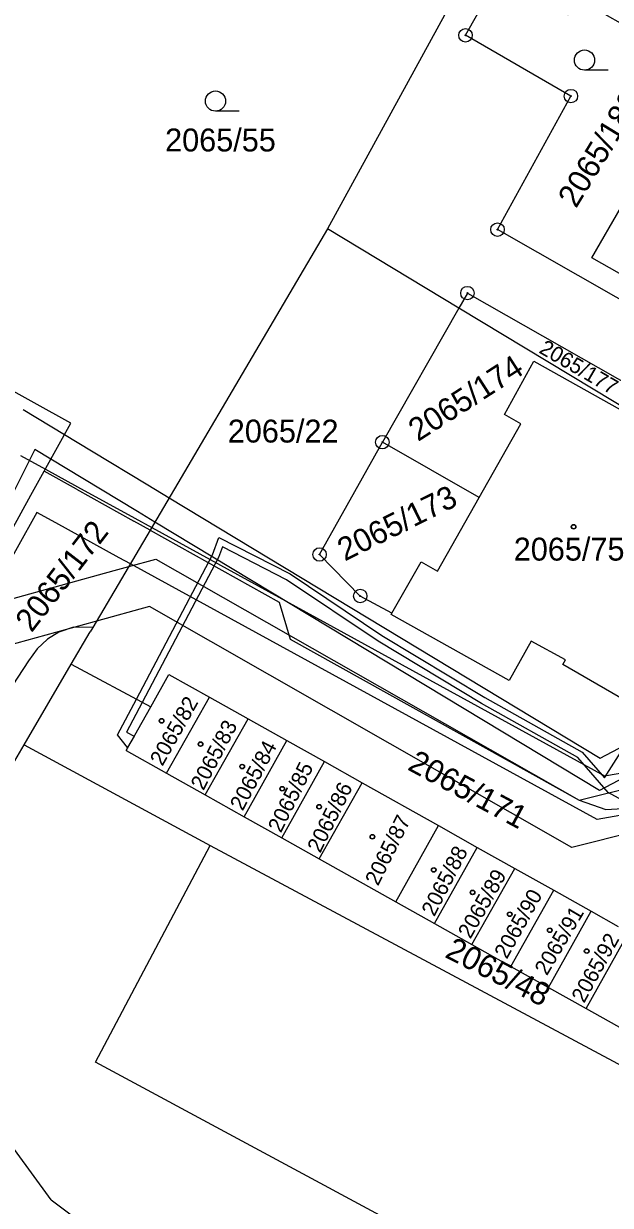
# Model space of a CAD drawing. Extents: x -593183 to -588034, y -1130415 to -1124994.
# Drawn here: x -590323.3 to -590279.7, y -1128610.7 to -1128523 of the extents above; entities that cross this region are included whole.
import ezdxf

# ---------------------------------------------------------------- set-up
doc = ezdxf.new("R2010")
doc.units = 0
for name, color, linetype in [('Vrstva 1', 7, 'Continuous'), ('Vrstva 18', 7, 'Continuous'), ('Vrstva 19', 7, 'Continuous'), ('Vrstva 24', 7, 'Continuous'), ('Vrstva 25', 7, 'Continuous'), ('Vrstva 27', 7, 'Continuous'), ('Vrstva 4', 7, 'Continuous')]:
    doc.layers.add(name, color=color, linetype=linetype)

msp = doc.modelspace()

# ---------------------------------------------------------------- linework, layer by layer
at = {"layer": 'Vrstva 1'}
for p, q in [((-590281.89, -1128503.79), (-590300.72, -1128538.2)), ((-590319.76, -1128552.62), (-590365.2, -1128527.58)), ((-590300.72, -1128538.2), (-590313.88, -1128560.57)), ((-590290.98, -1128544.09), (-590300.72, -1128538.2)), ((-590290.34, -1128542.97), (-590290.98, -1128544.09)), ((-590290.34, -1128542.97), (-590275.8, -1128551.24)), ((-590290.98, -1128544.09), (-590296.65, -1128554.03)), ((-590276.66, -1128552.74), (-590290.98, -1128544.09)), ((-590285.4, -1128548.02), (-590276.74, -1128552.88)), ((-590321.73, -1128556.19), (-590319.76, -1128552.62)), ((-590289.47, -1128558.14), (-590296.65, -1128554.03)), ((-590319.35, -1128557.52), (-590321.73, -1128556.19)), ((-590319.35, -1128557.52), (-590315.1, -1128559.89)), ((-590313.88, -1128560.57), (-590315.1, -1128559.89)), ((-590313.88, -1128560.57), (-590318.13, -1128567.78)), ((-590319.74, -1128570.51), (-590318.32, -1128568.11)), ((-590318.13, -1128567.78), (-590318.32, -1128568.11)), ((-590318.13, -1128567.78), (-590318.19, -1128567.78)), ((-590323.23, -1128576.5), (-590319.74, -1128570.51)), ((-590319.74, -1128570.51), (-590313.84, -1128573.67)), ((-590313.84, -1128573.67), (-590312.49, -1128571.27)), ((-590312.49, -1128571.27), (-590309.48, -1128572.96)), ((-590312.66, -1128578.6), (-590309.48, -1128572.96)), ((-590309.48, -1128572.96), (-590306.61, -1128574.57)), ((-590315.67, -1128576.91), (-590313.84, -1128573.67)), ((-590309.79, -1128580.21), (-590306.61, -1128574.57)), ((-590306.61, -1128574.57), (-590303.73, -1128576.18)), ((-590324.26, -1128578.26), (-590323.23, -1128576.5)), ((-590323.23, -1128576.5), (-590309.43, -1128583.97)), ((-590315.67, -1128576.91), (-590312.66, -1128578.6)), ((-590306.91, -1128581.83), (-590303.73, -1128576.18)), ((-590303.73, -1128576.18), (-590300.94, -1128577.74)), ((-590304.12, -1128583.39), (-590300.94, -1128577.74)), ((-590300.94, -1128577.74), (-590298.15, -1128579.31)), ((-590312.66, -1128578.6), (-590309.79, -1128580.21)), ((-590301.33, -1128584.96), (-590298.15, -1128579.31)), ((-590298.15, -1128579.31), (-590292.48, -1128582.48)), ((-590309.79, -1128580.21), (-590306.91, -1128581.83)), ((-590306.91, -1128581.83), (-590304.12, -1128583.39)), ((-590295.66, -1128588.14), (-590292.48, -1128582.48)), ((-590292.48, -1128582.48), (-590289.61, -1128584.1)), ((-590304.12, -1128583.39), (-590301.33, -1128584.96)), ((-590317.94, -1128600.05), (-590309.43, -1128583.97)), ((-590309.43, -1128583.97), (-590253.92, -1128613.67)), ((-590292.79, -1128589.75), (-590289.61, -1128584.1)), ((-590289.61, -1128584.1), (-590286.82, -1128585.66)), ((-590301.33, -1128584.96), (-590295.66, -1128588.14)), ((-590290, -1128591.31), (-590286.82, -1128585.66)), ((-590286.82, -1128585.66), (-590283.94, -1128587.27)), ((-590287.12, -1128592.93), (-590283.94, -1128587.27)), ((-590283.94, -1128587.27), (-590281.15, -1128588.84)), ((-590295.66, -1128588.14), (-590292.79, -1128589.75)), ((-590284.33, -1128594.49), (-590281.15, -1128588.84)), ((-590281.15, -1128588.84), (-590279.16, -1128589.96)), ((-590292.79, -1128589.75), (-590290, -1128591.31)), ((-590281.54, -1128596.06), (-590278.36, -1128590.4)), ((-590290, -1128591.31), (-590287.12, -1128592.93)), ((-590287.12, -1128592.93), (-590284.33, -1128594.49)), ((-590284.33, -1128594.49), (-590281.54, -1128596.06)), ((-590281.54, -1128596.06), (-590278.67, -1128597.67)), ((-590270.68, -1128625.45), (-590317.94, -1128600.05))]:
    msp.add_line(p, q, dxfattribs=at)
for points in [[(-590273.31, -1128546.69), (-590288.11, -1128538.26), (-590282.66, -1128528.35), (-590290.48, -1128523.84), (-590283.06, -1128510.78), (-590281.85, -1128511.55)], [(-590272.5, -1128545.23), (-590281.1, -1128540.36), (-590278.9, -1128536.54), (-590277.69, -1128537.23), (-590272.64, -1128528.14), (-590277.45, -1128525.4), (-590276.76, -1128524.2), (-590282.18, -1128521.1), (-590282.9, -1128522.32), (-590286.72, -1128520.16), (-590281.85, -1128511.55)], [(-590289.47, -1128558.14), (-590286.38, -1128552.67), (-590287.6, -1128551.98), (-590285.4, -1128548.02)], [(-590295.94, -1128566.71), (-590298.29, -1128565.45), (-590301.31, -1128562.37), (-590296.65, -1128554.03)], [(-590328.22, -1128571.13), (-590329.5, -1128570.31), (-590322.72, -1128557.97), (-590321.73, -1128556.19)], [(-590295.94, -1128566.71), (-590293.78, -1128562.92), (-590292.56, -1128563.61), (-590289.47, -1128558.14)], [(-590313.88, -1128560.57), (-590304.31, -1128565.9), (-590303.48, -1128568.66), (-590282.04, -1128580.6), (-590280.06, -1128581.28), (-590277.96, -1128581.17), (-590276.17, -1128580.38), (-590274.9, -1128579.12), (-590264.3, -1128560.21)], [(-590277.58, -1128573.81), (-590283.26, -1128570.52), (-590283.07, -1128570.19), (-590285.62, -1128568.81), (-590287.25, -1128571.71), (-590296, -1128566.82), (-590295.94, -1128566.71)], [(-590318.19, -1128567.78), (-590319.57, -1128567.75), (-590320.66, -1128568.13), (-590321.5, -1128568.66), (-590322.27, -1128569.36), (-590322.91, -1128570.26), (-590324.87, -1128573.26), (-590328.22, -1128571.13)]]:
    msp.add_lwpolyline(points, dxfattribs=at)
at = {"layer": 'Vrstva 24'}
for centre, radius in [((-590290.48, -1128523.84), 0.5), ((-590290.48, -1128523.84), 0.0327), ((-590282.66, -1128528.35), 0.5), ((-590282.66, -1128528.35), 0.0327), ((-590288.11, -1128538.26), 0.5), ((-590288.11, -1128538.26), 0.0327), ((-590290.34, -1128542.97), 0.5), ((-590290.34, -1128542.97), 0.0327), ((-590296.65, -1128554.03), 0.5), ((-590296.65, -1128554.03), 0.0327), ((-590301.31, -1128562.37), 0.5), ((-590301.31, -1128562.37), 0.0327), ((-590298.29, -1128565.45), 0.5), ((-590298.29, -1128565.45), 0.0327)]:
    msp.add_circle(centre, radius, dxfattribs=at)
at = {"layer": 'Vrstva 25'}
for p, q in [((-590279.9, -1128526.43), (-590281.65, -1128526.43)), ((-590307.28, -1128529.47), (-590309.03, -1128529.47))]:
    msp.add_line(p, q, dxfattribs=at)
for centre, radius in [((-590281.65, -1128525.68), 0.75), ((-590309.03, -1128528.72), 0.75), ((-590282.46, -1128560.31), 0.175), ((-590282.46, -1128560.31), 0.15), ((-590313.03, -1128574.71), 0.175), ((-590313.03, -1128574.71), 0.15), ((-590310.14, -1128576.44), 0.175), ((-590310.14, -1128576.44), 0.15), ((-590307.05, -1128578.1), 0.175), ((-590307.05, -1128578.1), 0.15), ((-590304.08, -1128579.75), 0.175), ((-590304.08, -1128579.75), 0.15), ((-590301.34, -1128581.09), 0.175), ((-590301.34, -1128581.09), 0.15), ((-590297.39, -1128583.31), 0.175), ((-590297.39, -1128583.31), 0.15), ((-590292.84, -1128585.77), 0.175), ((-590292.84, -1128585.77), 0.15), ((-590289.96, -1128587.44), 0.175), ((-590289.96, -1128587.44), 0.15), ((-590287.2, -1128589.06), 0.175), ((-590287.2, -1128589.06), 0.15), ((-590284.23, -1128590.25), 0.175), ((-590284.23, -1128590.25), 0.15), ((-590281.49, -1128591.8), 0.175), ((-590281.49, -1128591.8), 0.15)]:
    msp.add_circle(centre, radius, dxfattribs=at)
at = {"layer": 'Vrstva 27'}
for p, q in [((-590323.3, -1128551.61), (-590320.23, -1128553.47)), ((-590320.23, -1128553.47), (-590318.24, -1128554.67)), ((-590322.44, -1128554.58), (-590326.31, -1128562.28)), ((-590321.24, -1128555.3), (-590322.44, -1128554.58)), ((-590318.24, -1128554.67), (-590314.05, -1128557.2)), ((-590323.49, -1128555.03), (-590321.65, -1128556.04)), ((-590318.88, -1128556.73), (-590321.24, -1128555.3)), ((-590321.65, -1128556.04), (-590319.26, -1128557.35)), ((-590314.82, -1128559.18), (-590318.88, -1128556.73)), ((-590319.26, -1128557.35), (-590315.02, -1128559.68)), ((-590314.05, -1128557.2), (-590312.46, -1128558.16)), ((-590312.46, -1128558.16), (-590280.48, -1128577.47)), ((-590322.29, -1128559.25), (-590329.53, -1128572.23)), ((-590320.88, -1128560.02), (-590322.29, -1128559.25)), ((-590313.53, -1128559.96), (-590314.82, -1128559.18)), ((-590316.17, -1128562.61), (-590320.88, -1128560.02)), ((-590315.02, -1128559.68), (-590313.76, -1128560.37)), ((-590280.54, -1128579.88), (-590313.53, -1128559.96)), ((-590313.76, -1128560.37), (-590280.17, -1128578.8)), ((-590309.26, -1128562.4), (-590308.78, -1128561.1)), ((-590308.78, -1128561.1), (-590303.5, -1128563.81)), ((-590308.5, -1128561.8), (-590308.8, -1128562.6)), ((-590303.76, -1128564.25), (-590308.5, -1128561.8)), ((-590315.34, -1128563.06), (-590316.17, -1128562.61)), ((-590315.47, -1128563.27), (-590313.45, -1128562.71)), ((-590314.9, -1128573.1), (-590309.26, -1128562.4)), ((-590308.8, -1128562.6), (-590314.46, -1128573.34)), ((-590313.45, -1128562.71), (-590282.04, -1128580.6)), ((-590324.41, -1128565.74), (-590316.54, -1128563.56)), ((-590316.54, -1128563.56), (-590315.47, -1128563.27)), ((-590280.71, -1128582.04), (-590315.34, -1128563.06)), ((-590296.95, -1128568.79), (-590303.76, -1128564.25)), ((-590303.5, -1128563.81), (-590296.69, -1128568.37)), ((-590313.93, -1128566.23), (-590317.85, -1128567.31)), ((-590282.6, -1128584.1), (-590313.93, -1128566.23)), ((-590318.03, -1128567.36), (-590325.51, -1128569.43)), ((-590317.85, -1128567.31), (-590318.03, -1128567.36)), ((-590289.3, -1128573.42), (-590296.95, -1128568.79)), ((-590296.69, -1128568.37), (-590289.04, -1128572.98)), ((-590316.3, -1128575.76), (-590314.9, -1128573.1)), ((-590314.46, -1128573.34), (-590315.63, -1128575.54)), ((-590282.15, -1128577.44), (-590289.3, -1128573.42)), ((-590289.04, -1128572.98), (-590281.83, -1128577.04)), ((-590315.55, -1128576.7), (-590316.3, -1128575.76)), ((-590315.63, -1128575.54), (-590315.07, -1128575.85)), ((-590315.07, -1128575.85), (-590315.55, -1128576.7)), ((-590280.48, -1128577.47), (-590276.74, -1128575.48)), ((-590280.17, -1128578.93), (-590277.97, -1128575.48)), ((-590279.89, -1128580.04), (-590282.15, -1128577.44)), ((-590281.83, -1128577.04), (-590280.17, -1128578.93)), ((-590276.75, -1128577.87), (-590280.54, -1128579.88)), ((-590280.17, -1128578.8), (-590278, -1128578.41)), ((-590282.04, -1128580.6), (-590274.78, -1128578.77)), ((-590275, -1128582.7), (-590279.89, -1128580.04)), ((-590276.28, -1128581.25), (-590280.71, -1128582.04)), ((-590274.65, -1128582.1), (-590282.6, -1128584.1))]:
    msp.add_line(p, q, dxfattribs=at)
at = {"layer": 'Vrstva 4'}
for q in [(-590326.74, -1128602.69), (-590314.74, -1128615.09)]:
    msp.add_line((-590321.22, -1128610.25), q, dxfattribs=at)

# ---------------------------------------------------------------- texts
at = {"layer": 'Vrstva 18'}
for s, height, rotation, p in [('2065/180', 1.7, 58.58082, (-590282.277, -1128536.734)), ('2065/177', 1.14, 329.80725, (-590285.096, -1128547.359)), ('2065/174', 1.7, 32.73048, (-590294.005, -1128554.025)), ('2065/173', 1.7, 26.40654, (-590299.438, -1128562.89)), ('2065/172', 1.7, 52.35651, (-590322.671, -1128568.216)), ('2065/171', 1.7, 331.7589, (-590294.86, -1128578.298)), ('2065/48', 1.7, 332.87868, (-590292.09, -1128592.21))]:
    msp.add_text(s, height=height, rotation=rotation, dxfattribs=at).set_placement(p)
for s, p in [('2065/55', (-590312.77, -1128532.46)), ('2065/22', (-590308.12, -1128554.06))]:
    msp.add_text(s, height=1.7, dxfattribs=at).set_placement(p)
at = {"layer": 'Vrstva 19'}
msp.add_text('2065/75', height=1.7, dxfattribs=at).set_placement((-590286.902, -1128562.82))
for s, rotation, p in [('2065/82', 60.65469, (-590312.97, -1128578.129)), ('2065/83', 62.39052, (-590309.926, -1128579.934)), ('2065/84', 62.10522, (-590307.016, -1128581.454)), ('2065/85', 63.7209, (-590304.177, -1128583.082)), ('2065/86', 63.77454, (-590301.262, -1128584.578)), ('2065/87', 63.64665, (-590296.968, -1128587.015)), ('2065/88', 62.829, (-590292.795, -1128589.285)), ('2065/89', 60.47595, (-590290.118, -1128590.948)), ('2065/90', 60.88662, (-590287.417, -1128592.445)), ('2065/91', 59.52978, (-590284.442, -1128593.671)), ('2065/92', 61.18857, (-590281.686, -1128595.714))]:
    msp.add_text(s, height=1.14, rotation=rotation, dxfattribs=at).set_placement(p)

doc.saveas('drawing.dxf')
